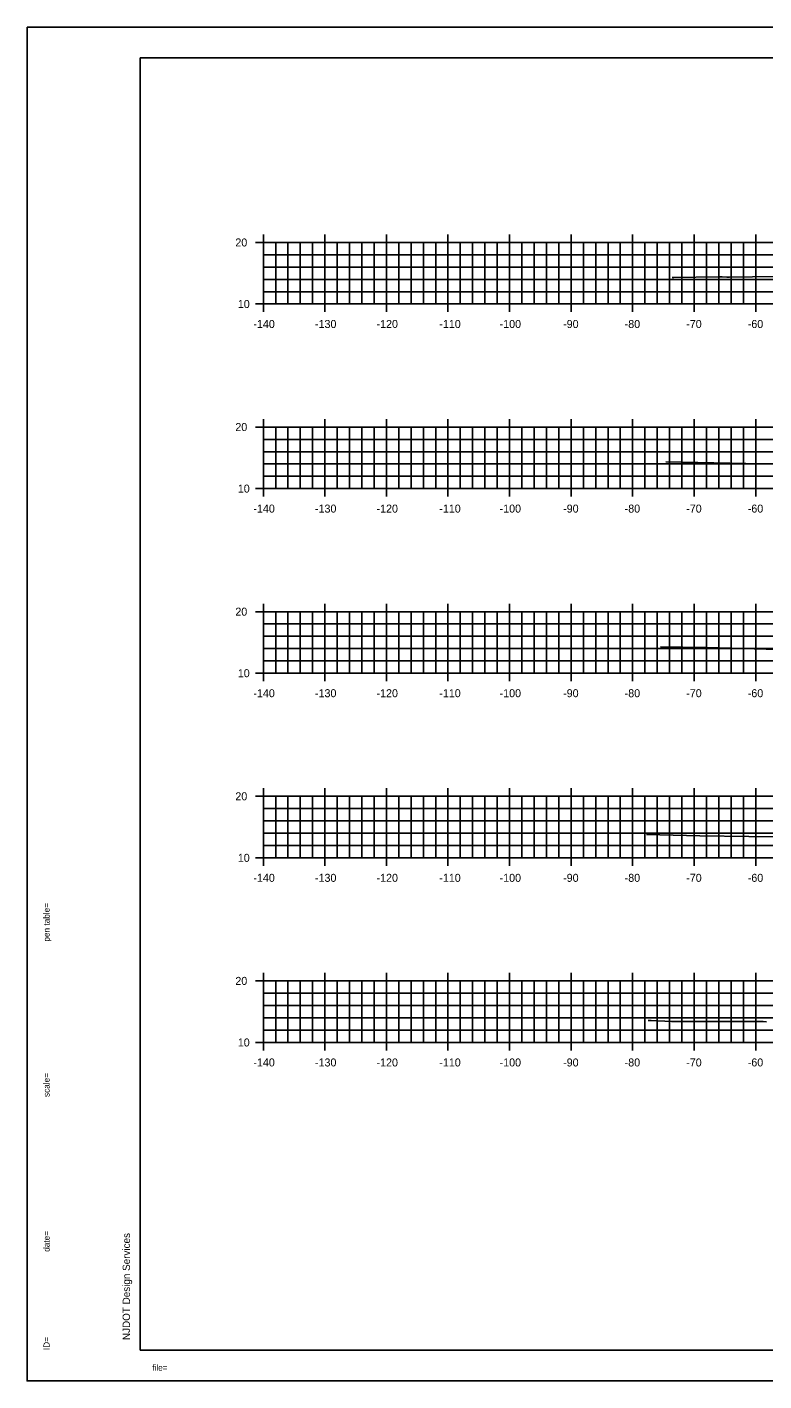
# Model space of a CAD drawing. Extents: x 40011 to 50684, y 49949 to 72236.
# Drawn here: x 42512.4 to 42632.1, y 68974.6 to 69194.6 of the extents above; entities that cross this region are included whole.
import ezdxf

# ---------------------------------------------------------------- set-up
doc = ezdxf.new("R2010")
doc.units = 0
for name, color, linetype in [('1', 7, 'Continuous'), ('41', 7, 'Continuous'), ('51', 7, 'Continuous'), ('53', 7, 'Continuous'), ('55', 7, 'Continuous'), ('57', 7, 'Continuous'), ('60', 7, 'Continuous')]:
    doc.layers.add(name, color=color, linetype=linetype)

msp = doc.modelspace()

# ---------------------------------------------------------------- linework, layer by layer
at = {"layer": '1'}
for p, q in [((42861.76, 69194.6), (42512.37, 69194.6)), ((42530.76, 69189.6), (42530.76, 68979.6)), ((42860.76, 69189.6), (42530.76, 69189.6)), ((42530.76, 68979.6), (42860.76, 68979.6)), ((42861.76, 68974.6), (42512.37, 68974.6))]:
    msp.add_line(p, q, dxfattribs=at)
at = {"layer": '41'}
for points in [[(42512.37, 69194.6), (42861.76, 69194.6), (42861.76, 68974.6), (42512.37, 68974.6)], [(42530.76, 69189.6), (42860.76, 69189.6), (42860.76, 68979.6), (42530.76, 68979.6)]]:
    msp.add_lwpolyline(points, close=True, dxfattribs=at)
at = {"layer": '51'}
for p, q in [((42549.46, 69159.6), (42550.76, 69159.6)), ((42550.76, 69149.6), (42550.76, 69159.6)), ((42552.76, 69149.6), (42552.76, 69159.6)), ((42554.76, 69149.6), (42554.76, 69159.6)), ((42556.76, 69149.6), (42556.76, 69159.6)), ((42558.76, 69149.6), (42558.76, 69159.6)), ((42562.76, 69149.6), (42562.76, 69159.6)), ((42564.76, 69149.6), (42564.76, 69159.6)), ((42566.76, 69149.6), (42566.76, 69159.6)), ((42568.76, 69149.6), (42568.76, 69159.6)), ((42572.76, 69149.6), (42572.76, 69159.6)), ((42574.76, 69149.6), (42574.76, 69159.6)), ((42576.76, 69149.6), (42576.76, 69159.6)), ((42578.76, 69149.6), (42578.76, 69159.6)), ((42582.76, 69149.6), (42582.76, 69159.6)), ((42584.76, 69149.6), (42584.76, 69159.6)), ((42586.76, 69149.6), (42586.76, 69159.6)), ((42588.76, 69149.6), (42588.76, 69159.6)), ((42592.76, 69149.6), (42592.76, 69159.6)), ((42594.76, 69149.6), (42594.76, 69159.6)), ((42596.76, 69149.6), (42596.76, 69159.6)), ((42598.76, 69149.6), (42598.76, 69159.6)), ((42602.76, 69149.6), (42602.76, 69159.6)), ((42604.76, 69149.6), (42604.76, 69159.6)), ((42606.76, 69149.6), (42606.76, 69159.6)), ((42608.76, 69149.6), (42608.76, 69159.6)), ((42612.76, 69149.6), (42612.76, 69159.6)), ((42614.76, 69149.6), (42614.76, 69159.6)), ((42616.76, 69149.6), (42616.76, 69159.6)), ((42618.76, 69149.6), (42618.76, 69159.6)), ((42622.76, 69149.6), (42622.76, 69159.6)), ((42624.76, 69149.6), (42624.76, 69159.6)), ((42626.76, 69149.6), (42626.76, 69159.6)), ((42628.76, 69149.6), (42628.76, 69159.6)), ((42549.46, 69149.6), (42550.76, 69149.6)), ((42550.76, 69149.6), (42830.76, 69149.6)), ((42550.76, 69148.3), (42550.76, 69149.6)), ((42560.76, 69148.3), (42560.76, 69149.6)), ((42570.76, 69148.3), (42570.76, 69149.6)), ((42580.76, 69148.3), (42580.76, 69149.6)), ((42590.76, 69148.3), (42590.76, 69149.6)), ((42600.76, 69148.3), (42600.76, 69149.6)), ((42610.76, 69148.3), (42610.76, 69149.6)), ((42620.76, 69148.3), (42620.76, 69149.6)), ((42630.76, 69148.3), (42630.76, 69149.6)), ((42549.46, 69129.6), (42550.76, 69129.6)), ((42550.76, 69119.6), (42550.76, 69129.6)), ((42552.76, 69119.6), (42552.76, 69129.6)), ((42554.76, 69119.6), (42554.76, 69129.6)), ((42556.76, 69119.6), (42556.76, 69129.6)), ((42558.76, 69119.6), (42558.76, 69129.6)), ((42562.76, 69119.6), (42562.76, 69129.6)), ((42564.76, 69119.6), (42564.76, 69129.6)), ((42566.76, 69119.6), (42566.76, 69129.6)), ((42568.76, 69119.6), (42568.76, 69129.6)), ((42572.76, 69119.6), (42572.76, 69129.6)), ((42574.76, 69119.6), (42574.76, 69129.6)), ((42576.76, 69119.6), (42576.76, 69129.6)), ((42578.76, 69119.6), (42578.76, 69129.6)), ((42582.76, 69119.6), (42582.76, 69129.6)), ((42584.76, 69119.6), (42584.76, 69129.6)), ((42586.76, 69119.6), (42586.76, 69129.6)), ((42588.76, 69119.6), (42588.76, 69129.6)), ((42592.76, 69119.6), (42592.76, 69129.6)), ((42594.76, 69119.6), (42594.76, 69129.6)), ((42596.76, 69119.6), (42596.76, 69129.6)), ((42598.76, 69119.6), (42598.76, 69129.6)), ((42602.76, 69119.6), (42602.76, 69129.6)), ((42604.76, 69119.6), (42604.76, 69129.6)), ((42606.76, 69119.6), (42606.76, 69129.6)), ((42608.76, 69119.6), (42608.76, 69129.6)), ((42612.76, 69119.6), (42612.76, 69129.6)), ((42614.76, 69119.6), (42614.76, 69129.6)), ((42616.76, 69119.6), (42616.76, 69129.6)), ((42618.76, 69119.6), (42618.76, 69129.6)), ((42622.76, 69119.6), (42622.76, 69129.6)), ((42624.76, 69119.6), (42624.76, 69129.6)), ((42626.76, 69119.6), (42626.76, 69129.6)), ((42628.76, 69119.6), (42628.76, 69129.6)), ((42549.46, 69119.6), (42550.76, 69119.6)), ((42550.76, 69119.6), (42830.76, 69119.6)), ((42550.76, 69118.3), (42550.76, 69119.6)), ((42560.76, 69118.3), (42560.76, 69119.6)), ((42570.76, 69118.3), (42570.76, 69119.6)), ((42580.76, 69118.3), (42580.76, 69119.6)), ((42590.76, 69118.3), (42590.76, 69119.6)), ((42600.76, 69118.3), (42600.76, 69119.6)), ((42610.76, 69118.3), (42610.76, 69119.6)), ((42620.76, 69118.3), (42620.76, 69119.6)), ((42630.76, 69118.3), (42630.76, 69119.6)), ((42549.46, 69099.6), (42550.76, 69099.6)), ((42550.76, 69089.6), (42550.76, 69099.6)), ((42552.76, 69089.6), (42552.76, 69099.6)), ((42554.76, 69089.6), (42554.76, 69099.6)), ((42556.76, 69089.6), (42556.76, 69099.6)), ((42558.76, 69089.6), (42558.76, 69099.6)), ((42562.76, 69089.6), (42562.76, 69099.6)), ((42564.76, 69089.6), (42564.76, 69099.6)), ((42566.76, 69089.6), (42566.76, 69099.6)), ((42568.76, 69089.6), (42568.76, 69099.6)), ((42572.76, 69089.6), (42572.76, 69099.6)), ((42574.76, 69089.6), (42574.76, 69099.6)), ((42576.76, 69089.6), (42576.76, 69099.6)), ((42578.76, 69089.6), (42578.76, 69099.6)), ((42582.76, 69089.6), (42582.76, 69099.6)), ((42584.76, 69089.6), (42584.76, 69099.6)), ((42586.76, 69089.6), (42586.76, 69099.6)), ((42588.76, 69089.6), (42588.76, 69099.6)), ((42592.76, 69089.6), (42592.76, 69099.6)), ((42594.76, 69089.6), (42594.76, 69099.6)), ((42596.76, 69089.6), (42596.76, 69099.6)), ((42598.76, 69089.6), (42598.76, 69099.6)), ((42602.76, 69089.6), (42602.76, 69099.6)), ((42604.76, 69089.6), (42604.76, 69099.6)), ((42606.76, 69089.6), (42606.76, 69099.6)), ((42608.76, 69089.6), (42608.76, 69099.6)), ((42612.76, 69089.6), (42612.76, 69099.6)), ((42614.76, 69089.6), (42614.76, 69099.6)), ((42616.76, 69089.6), (42616.76, 69099.6)), ((42618.76, 69089.6), (42618.76, 69099.6)), ((42622.76, 69089.6), (42622.76, 69099.6)), ((42624.76, 69089.6), (42624.76, 69099.6)), ((42626.76, 69089.6), (42626.76, 69099.6)), ((42628.76, 69089.6), (42628.76, 69099.6)), ((42549.46, 69089.6), (42550.76, 69089.6)), ((42550.76, 69089.6), (42830.76, 69089.6)), ((42550.76, 69088.3), (42550.76, 69089.6)), ((42560.76, 69088.3), (42560.76, 69089.6)), ((42570.76, 69088.3), (42570.76, 69089.6)), ((42580.76, 69088.3), (42580.76, 69089.6)), ((42590.76, 69088.3), (42590.76, 69089.6)), ((42600.76, 69088.3), (42600.76, 69089.6)), ((42610.76, 69088.3), (42610.76, 69089.6)), ((42620.76, 69088.3), (42620.76, 69089.6)), ((42630.76, 69088.3), (42630.76, 69089.6)), ((42549.46, 69069.6), (42550.76, 69069.6)), ((42550.76, 69059.6), (42550.76, 69069.6)), ((42552.76, 69059.6), (42552.76, 69069.6)), ((42554.76, 69059.6), (42554.76, 69069.6)), ((42556.76, 69059.6), (42556.76, 69069.6)), ((42558.76, 69059.6), (42558.76, 69069.6)), ((42562.76, 69059.6), (42562.76, 69069.6)), ((42564.76, 69059.6), (42564.76, 69069.6)), ((42566.76, 69059.6), (42566.76, 69069.6)), ((42568.76, 69059.6), (42568.76, 69069.6)), ((42572.76, 69059.6), (42572.76, 69069.6)), ((42574.76, 69059.6), (42574.76, 69069.6)), ((42576.76, 69059.6), (42576.76, 69069.6)), ((42578.76, 69059.6), (42578.76, 69069.6)), ((42582.76, 69059.6), (42582.76, 69069.6)), ((42584.76, 69059.6), (42584.76, 69069.6)), ((42586.76, 69059.6), (42586.76, 69069.6)), ((42588.76, 69059.6), (42588.76, 69069.6)), ((42592.76, 69059.6), (42592.76, 69069.6)), ((42594.76, 69059.6), (42594.76, 69069.6)), ((42596.76, 69059.6), (42596.76, 69069.6)), ((42598.76, 69059.6), (42598.76, 69069.6)), ((42602.76, 69059.6), (42602.76, 69069.6)), ((42604.76, 69059.6), (42604.76, 69069.6)), ((42606.76, 69059.6), (42606.76, 69069.6)), ((42608.76, 69059.6), (42608.76, 69069.6)), ((42612.76, 69059.6), (42612.76, 69069.6)), ((42614.76, 69059.6), (42614.76, 69069.6)), ((42616.76, 69059.6), (42616.76, 69069.6)), ((42618.76, 69059.6), (42618.76, 69069.6)), ((42622.76, 69059.6), (42622.76, 69069.6)), ((42624.76, 69059.6), (42624.76, 69069.6)), ((42626.76, 69059.6), (42626.76, 69069.6)), ((42628.76, 69059.6), (42628.76, 69069.6)), ((42549.46, 69059.6), (42550.76, 69059.6)), ((42550.76, 69059.6), (42830.76, 69059.6)), ((42550.76, 69058.3), (42550.76, 69059.6)), ((42560.76, 69058.3), (42560.76, 69059.6)), ((42570.76, 69058.3), (42570.76, 69059.6)), ((42580.76, 69058.3), (42580.76, 69059.6)), ((42590.76, 69058.3), (42590.76, 69059.6)), ((42600.76, 69058.3), (42600.76, 69059.6)), ((42610.76, 69058.3), (42610.76, 69059.6)), ((42620.76, 69058.3), (42620.76, 69059.6)), ((42630.76, 69058.3), (42630.76, 69059.6)), ((42549.46, 69039.6), (42550.76, 69039.6)), ((42550.76, 69029.6), (42550.76, 69039.6)), ((42552.76, 69029.6), (42552.76, 69039.6)), ((42554.76, 69029.6), (42554.76, 69039.6)), ((42556.76, 69029.6), (42556.76, 69039.6)), ((42558.76, 69029.6), (42558.76, 69039.6)), ((42562.76, 69029.6), (42562.76, 69039.6)), ((42564.76, 69029.6), (42564.76, 69039.6)), ((42566.76, 69029.6), (42566.76, 69039.6)), ((42568.76, 69029.6), (42568.76, 69039.6)), ((42572.76, 69029.6), (42572.76, 69039.6)), ((42574.76, 69029.6), (42574.76, 69039.6)), ((42576.76, 69029.6), (42576.76, 69039.6)), ((42578.76, 69029.6), (42578.76, 69039.6)), ((42582.76, 69029.6), (42582.76, 69039.6)), ((42584.76, 69029.6), (42584.76, 69039.6)), ((42586.76, 69029.6), (42586.76, 69039.6)), ((42588.76, 69029.6), (42588.76, 69039.6)), ((42592.76, 69029.6), (42592.76, 69039.6)), ((42594.76, 69029.6), (42594.76, 69039.6)), ((42596.76, 69029.6), (42596.76, 69039.6)), ((42598.76, 69029.6), (42598.76, 69039.6)), ((42602.76, 69029.6), (42602.76, 69039.6)), ((42604.76, 69029.6), (42604.76, 69039.6)), ((42606.76, 69029.6), (42606.76, 69039.6)), ((42608.76, 69029.6), (42608.76, 69039.6)), ((42612.76, 69029.6), (42612.76, 69039.6)), ((42614.76, 69029.6), (42614.76, 69039.6)), ((42616.76, 69029.6), (42616.76, 69039.6)), ((42618.76, 69029.6), (42618.76, 69039.6)), ((42622.76, 69029.6), (42622.76, 69039.6)), ((42624.76, 69029.6), (42624.76, 69039.6)), ((42626.76, 69029.6), (42626.76, 69039.6)), ((42628.76, 69029.6), (42628.76, 69039.6)), ((42549.46, 69029.6), (42550.76, 69029.6)), ((42550.76, 69029.6), (42830.76, 69029.6)), ((42550.76, 69028.3), (42550.76, 69029.6)), ((42560.76, 69028.3), (42560.76, 69029.6)), ((42570.76, 69028.3), (42570.76, 69029.6)), ((42580.76, 69028.3), (42580.76, 69029.6)), ((42590.76, 69028.3), (42590.76, 69029.6)), ((42600.76, 69028.3), (42600.76, 69029.6)), ((42610.76, 69028.3), (42610.76, 69029.6)), ((42620.76, 69028.3), (42620.76, 69029.6)), ((42630.76, 69028.3), (42630.76, 69029.6))]:
    msp.add_line(p, q, dxfattribs=at)
at = {"layer": '53'}
for p, q in [((42550.76, 69157.6), (42830.76, 69157.6)), ((42550.76, 69155.6), (42830.76, 69155.6)), ((42550.76, 69153.6), (42830.76, 69153.6)), ((42550.76, 69151.6), (42830.76, 69151.6)), ((42550.76, 69127.6), (42830.76, 69127.6)), ((42550.76, 69125.6), (42830.76, 69125.6)), ((42550.76, 69123.6), (42830.76, 69123.6)), ((42550.76, 69121.6), (42830.76, 69121.6)), ((42550.76, 69097.6), (42830.76, 69097.6)), ((42550.76, 69095.6), (42830.76, 69095.6)), ((42550.76, 69093.6), (42830.76, 69093.6)), ((42550.76, 69091.6), (42830.76, 69091.6)), ((42550.76, 69067.6), (42830.76, 69067.6)), ((42550.76, 69065.6), (42830.76, 69065.6)), ((42550.76, 69063.6), (42830.76, 69063.6)), ((42550.76, 69061.6), (42830.76, 69061.6)), ((42550.76, 69037.6), (42830.76, 69037.6)), ((42550.76, 69035.6), (42830.76, 69035.6)), ((42550.76, 69033.6), (42830.76, 69033.6)), ((42550.76, 69031.6), (42830.76, 69031.6))]:
    msp.add_line(p, q, dxfattribs=at)
at = {"layer": '55'}
for p, q in [((42550.76, 69159.6), (42830.76, 69159.6)), ((42550.76, 69149.6), (42550.76, 69159.6)), ((42560.76, 69149.6), (42560.76, 69159.6)), ((42570.76, 69149.6), (42570.76, 69159.6)), ((42580.76, 69149.6), (42580.76, 69159.6)), ((42590.76, 69149.6), (42590.76, 69159.6)), ((42600.76, 69149.6), (42600.76, 69159.6)), ((42610.76, 69149.6), (42610.76, 69159.6)), ((42620.76, 69149.6), (42620.76, 69159.6)), ((42630.76, 69149.6), (42630.76, 69159.6)), ((42550.76, 69149.6), (42830.76, 69149.6)), ((42550.76, 69129.6), (42830.76, 69129.6)), ((42550.76, 69119.6), (42550.76, 69129.6)), ((42560.76, 69119.6), (42560.76, 69129.6)), ((42570.76, 69119.6), (42570.76, 69129.6)), ((42580.76, 69119.6), (42580.76, 69129.6)), ((42590.76, 69119.6), (42590.76, 69129.6)), ((42600.76, 69119.6), (42600.76, 69129.6)), ((42610.76, 69119.6), (42610.76, 69129.6)), ((42620.76, 69119.6), (42620.76, 69129.6)), ((42630.76, 69119.6), (42630.76, 69129.6)), ((42550.76, 69119.6), (42830.76, 69119.6)), ((42550.76, 69099.6), (42830.76, 69099.6)), ((42550.76, 69089.6), (42550.76, 69099.6)), ((42560.76, 69089.6), (42560.76, 69099.6)), ((42570.76, 69089.6), (42570.76, 69099.6)), ((42580.76, 69089.6), (42580.76, 69099.6)), ((42590.76, 69089.6), (42590.76, 69099.6)), ((42600.76, 69089.6), (42600.76, 69099.6)), ((42610.76, 69089.6), (42610.76, 69099.6)), ((42620.76, 69089.6), (42620.76, 69099.6)), ((42630.76, 69089.6), (42630.76, 69099.6)), ((42550.76, 69089.6), (42830.76, 69089.6)), ((42550.76, 69069.6), (42830.76, 69069.6)), ((42550.76, 69059.6), (42550.76, 69069.6)), ((42560.76, 69059.6), (42560.76, 69069.6)), ((42570.76, 69059.6), (42570.76, 69069.6)), ((42580.76, 69059.6), (42580.76, 69069.6)), ((42590.76, 69059.6), (42590.76, 69069.6)), ((42600.76, 69059.6), (42600.76, 69069.6)), ((42610.76, 69059.6), (42610.76, 69069.6)), ((42620.76, 69059.6), (42620.76, 69069.6)), ((42630.76, 69059.6), (42630.76, 69069.6)), ((42550.76, 69059.6), (42830.76, 69059.6)), ((42550.76, 69039.6), (42830.76, 69039.6)), ((42550.76, 69029.6), (42550.76, 69039.6)), ((42560.76, 69029.6), (42560.76, 69039.6)), ((42570.76, 69029.6), (42570.76, 69039.6)), ((42580.76, 69029.6), (42580.76, 69039.6)), ((42590.76, 69029.6), (42590.76, 69039.6)), ((42600.76, 69029.6), (42600.76, 69039.6)), ((42610.76, 69029.6), (42610.76, 69039.6)), ((42620.76, 69029.6), (42620.76, 69039.6)), ((42630.76, 69029.6), (42630.76, 69039.6)), ((42550.76, 69029.6), (42830.76, 69029.6))]:
    msp.add_line(p, q, dxfattribs=at)
at = {"layer": '57'}
for points in [[(42617.18, 69153.92), (42617.26, 69153.91), (42617.41, 69153.91), (42617.48, 69153.91), (42624.68, 69154), (42625.3, 69153.99), (42626.07, 69153.98), (42626.49, 69153.97), (42633.99, 69154.05)], [(42616.13, 69123.94), (42634.36, 69123.59)], [(42615.3, 69093.88), (42618.92, 69093.85), (42622.88, 69093.79), (42634.38, 69093.46)], [(42613, 69063.37), (42621.67, 69063.18), (42637.58, 69062.94)], [(42613.31, 69033.17), (42613.33, 69033.17), (42613.39, 69033.17), (42613.55, 69033.16), (42613.8, 69033.15), (42617.09, 69033.01), (42618.34, 69033), (42631.37, 69032.98), (42631.99, 69032.98), (42632.52, 69032.97)]]:
    msp.add_lwpolyline(points, dxfattribs=at)
at = {"layer": '60'}
for p, q in [((42550.76, 69160.9), (42550.76, 69159.6)), ((42560.76, 69160.9), (42560.76, 69159.6)), ((42570.76, 69160.9), (42570.76, 69159.6)), ((42580.76, 69160.9), (42580.76, 69159.6)), ((42590.76, 69160.9), (42590.76, 69159.6)), ((42600.76, 69160.9), (42600.76, 69159.6)), ((42610.76, 69160.9), (42610.76, 69159.6)), ((42620.76, 69160.9), (42620.76, 69159.6)), ((42630.76, 69160.9), (42630.76, 69159.6)), ((42550.76, 69130.9), (42550.76, 69129.6)), ((42560.76, 69130.9), (42560.76, 69129.6)), ((42570.76, 69130.9), (42570.76, 69129.6)), ((42580.76, 69130.9), (42580.76, 69129.6)), ((42590.76, 69130.9), (42590.76, 69129.6)), ((42600.76, 69130.9), (42600.76, 69129.6)), ((42610.76, 69130.9), (42610.76, 69129.6)), ((42620.76, 69130.9), (42620.76, 69129.6)), ((42630.76, 69130.9), (42630.76, 69129.6)), ((42550.76, 69100.9), (42550.76, 69099.6)), ((42560.76, 69100.9), (42560.76, 69099.6)), ((42570.76, 69100.9), (42570.76, 69099.6)), ((42580.76, 69100.9), (42580.76, 69099.6)), ((42590.76, 69100.9), (42590.76, 69099.6)), ((42600.76, 69100.9), (42600.76, 69099.6)), ((42610.76, 69100.9), (42610.76, 69099.6)), ((42620.76, 69100.9), (42620.76, 69099.6)), ((42630.76, 69100.9), (42630.76, 69099.6)), ((42550.76, 69070.9), (42550.76, 69069.6)), ((42560.76, 69070.9), (42560.76, 69069.6)), ((42570.76, 69070.9), (42570.76, 69069.6)), ((42580.76, 69070.9), (42580.76, 69069.6)), ((42590.76, 69070.9), (42590.76, 69069.6)), ((42600.76, 69070.9), (42600.76, 69069.6)), ((42610.76, 69070.9), (42610.76, 69069.6)), ((42620.76, 69070.9), (42620.76, 69069.6)), ((42630.76, 69070.9), (42630.76, 69069.6)), ((42550.76, 69040.9), (42550.76, 69039.6)), ((42560.76, 69040.9), (42560.76, 69039.6)), ((42570.76, 69040.9), (42570.76, 69039.6)), ((42580.76, 69040.9), (42580.76, 69039.6)), ((42590.76, 69040.9), (42590.76, 69039.6)), ((42600.76, 69040.9), (42600.76, 69039.6)), ((42610.76, 69040.9), (42610.76, 69039.6)), ((42620.76, 69040.9), (42620.76, 69039.6)), ((42630.76, 69040.9), (42630.76, 69039.6))]:
    msp.add_line(p, q, dxfattribs=at)

# ---------------------------------------------------------------- texts
at = {"layer": '1'}
for s, height, rotation, p in [('...................pentable..................', 0.0144, 90, (42516.03, 69053.95)), ('pen table=', 1, 90, (42516.03, 69045.98)), ('......scale......', 0.0144, 90, (42516.03, 69025.62)), ('scale=', 1, 90, (42516.03, 69020.73)), ('date=', 1, 90, (42516.03, 68995.58)), ('.......time......', 0.0144, 90, (42516.03, 68999.95)), ('NJDOT Design Services', 1.2, 90, (42529.09, 68981.24)), ('ID=', 1, 90, (42516.03, 68979.61)), ('............who............', 0.0144, 90, (42516.03, 68982.26)), ('file=', 1, 360, (42532.7, 68976.26)), ('...................bob..................', 0.0144, 360, (42536.03, 68976.26))]:
    msp.add_text(s, height=height, rotation=rotation, dxfattribs=at).set_placement(p)
at = {"layer": '51'}
for s, height, p in [('20', 1.3, (42546.21, 69158.95)), ('10', 1.3, (42546.61, 69148.95)), ('-', 0.0001, (42550.76, 69149.6)), ('-140', 1.3, (42549.14, 69145.7)), ('-130', 1.3, (42559.15, 69145.7)), ('-120', 1.3, (42569.15, 69145.7)), ('-110', 1.3, (42579.35, 69145.7)), ('-100', 1.3, (42589.15, 69145.7)), ('-90', 1.3, (42599.47, 69145.7)), ('-80', 1.3, (42609.47, 69145.7)), ('-70', 1.3, (42619.47, 69145.7)), ('-60', 1.3, (42629.47, 69145.7)), ('20', 1.3, (42546.21, 69128.95)), ('10', 1.3, (42546.61, 69118.95)), ('-', 0.0001, (42550.76, 69119.6)), ('-140', 1.3, (42549.14, 69115.7)), ('-130', 1.3, (42559.15, 69115.7)), ('-120', 1.3, (42569.15, 69115.7)), ('-110', 1.3, (42579.35, 69115.7)), ('-100', 1.3, (42589.15, 69115.7)), ('-90', 1.3, (42599.47, 69115.7)), ('-80', 1.3, (42609.47, 69115.7)), ('-70', 1.3, (42619.47, 69115.7)), ('-60', 1.3, (42629.47, 69115.7)), ('20', 1.3, (42546.21, 69098.95)), ('10', 1.3, (42546.61, 69088.95)), ('-', 0.0001, (42550.76, 69089.6)), ('-140', 1.3, (42549.14, 69085.7)), ('-130', 1.3, (42559.15, 69085.7)), ('-120', 1.3, (42569.15, 69085.7)), ('-110', 1.3, (42579.35, 69085.7)), ('-100', 1.3, (42589.15, 69085.7)), ('-90', 1.3, (42599.47, 69085.7)), ('-80', 1.3, (42609.47, 69085.7)), ('-70', 1.3, (42619.47, 69085.7)), ('-60', 1.3, (42629.47, 69085.7)), ('20', 1.3, (42546.21, 69068.95)), ('10', 1.3, (42546.61, 69058.95)), ('-', 0.0001, (42550.76, 69059.6)), ('-140', 1.3, (42549.14, 69055.7)), ('-130', 1.3, (42559.15, 69055.7)), ('-120', 1.3, (42569.15, 69055.7)), ('-110', 1.3, (42579.35, 69055.7)), ('-100', 1.3, (42589.15, 69055.7)), ('-90', 1.3, (42599.47, 69055.7)), ('-80', 1.3, (42609.47, 69055.7)), ('-70', 1.3, (42619.47, 69055.7)), ('-60', 1.3, (42629.47, 69055.7)), ('20', 1.3, (42546.21, 69038.95)), ('10', 1.3, (42546.61, 69028.95)), ('-', 0.0001, (42550.76, 69029.6)), ('-140', 1.3, (42549.14, 69025.7)), ('-130', 1.3, (42559.15, 69025.7)), ('-120', 1.3, (42569.15, 69025.7)), ('-110', 1.3, (42579.35, 69025.7)), ('-100', 1.3, (42589.15, 69025.7)), ('-90', 1.3, (42599.47, 69025.7)), ('-80', 1.3, (42609.47, 69025.7)), ('-70', 1.3, (42619.47, 69025.7)), ('-60', 1.3, (42629.47, 69025.7))]:
    msp.add_text(s, height=height, dxfattribs=at).set_placement(p)

doc.saveas('drawing.dxf')
